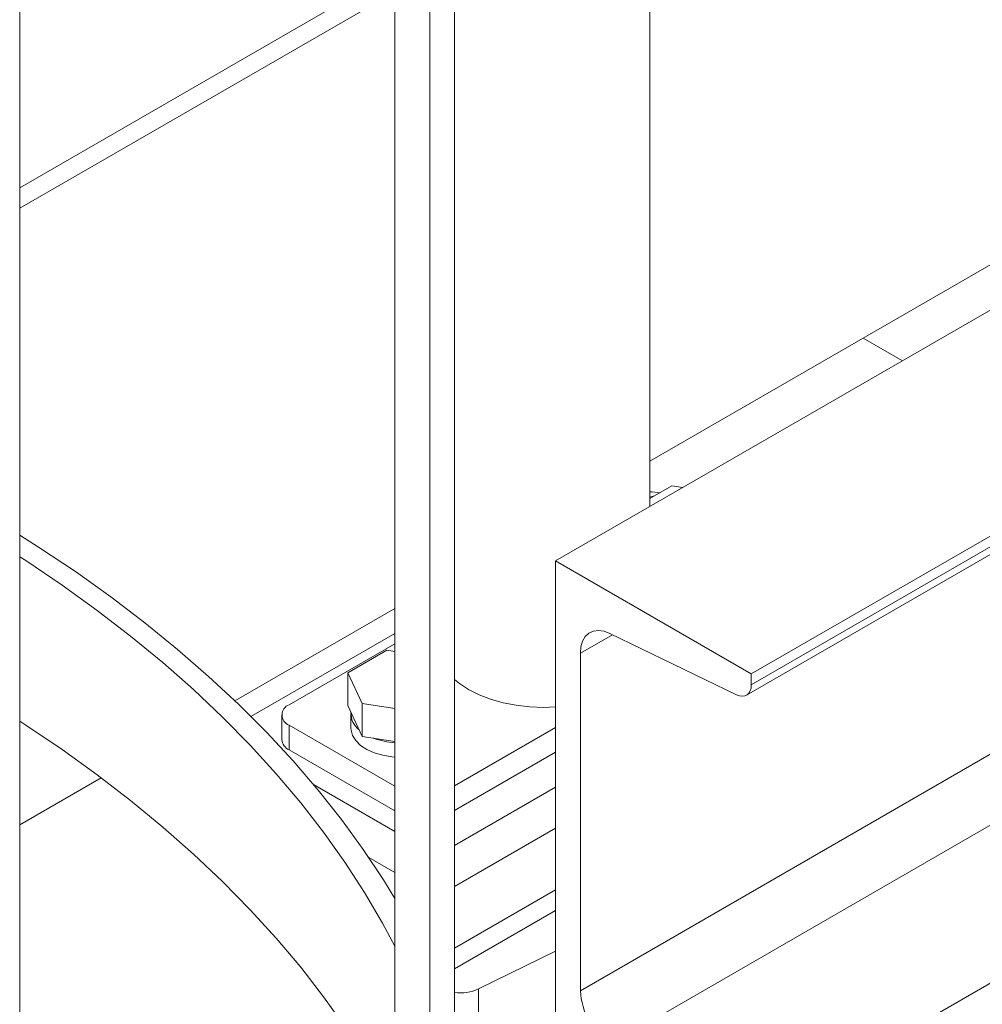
# Model space of a CAD drawing. Header units: millimetres. Extents: x 450 to 25135, y 150 to 17673.
# Tile 400 of 463: x 21223 to 21414, y 11753 to 11949. Entities that reach past the tile are written whole.
import ezdxf

# ---------------------------------------------------------------- set-up
doc = ezdxf.new("R2010")
doc.units = ezdxf.units.MM
doc.linetypes.add('SLD-Centrada-doble', pattern=[12.7, 6.35, -1.27, 1.27, -1.27, 1.27, -1.27])
doc.linetypes.add('SLD-Continua', pattern=[0])
doc.layers.add('OCULTA', color=8, linetype='SLD-Continua')

msp = doc.modelspace()

# ---------------------------------------------------------------- linework, layer by layer
at = {"layer": 'OCULTA', "linetype": 'SLD-Continua', "lineweight": 18, "ltscale": 30}
for p, q in [((21348.13, 11851.87), (21348.13, 12294.93)), ((21309.35, 11731.16), (21309.35, 12134.77)), ((21304.43, 11666.52), (21304.43, 12122.84)), ((21297.48, 11650.5), (21297.48, 12109.75)), ((21222.97, 11573.04), (21222.97, 12037.55)), ((21222.97, 11915.22), (21297.48, 11958.23)), ((21222.97, 11911.14), (21297.48, 11954.14)), ((21488.05, 11941.63), (21348.13, 11860.88)), ((21329.4, 11841.07), (21488.05, 11932.63)), ((21368.29, 11818.62), (21527.64, 11910.59)), ((21367.36, 11814.4), (21527.64, 11906.91)), ((21398.3, 11880.83), (21390.5, 11885.33)), ((21398.3, 11880.83), (21390.5, 11885.33)), ((21398.3, 11880.83), (21390.5, 11885.33)), ((21390.5, 11885.33), (21398.3, 11880.83)), ((21390.5, 11885.33), (21398.3, 11880.83)), ((21390.5, 11885.33), (21398.3, 11880.83)), ((21348.13, 11853.47), (21352.49, 11855.99)), ((21352.49, 11855.99), (21354.67, 11855.65)), ((21368.29, 11818.62), (21329.4, 11841.07)), ((21329.4, 11841.07), (21329.4, 11743.07)), ((21297.48, 11831.65), (21265.7, 11813.31)), ((21297.48, 11826.68), (21268.9, 11810.19)), ((21340.21, 11826.68), (21365.36, 11814.49)), ((21297.48, 11824.64), (21276.49, 11812.52)), ((21295.92, 11823.34), (21288.16, 11818.86)), ((21297.48, 11823.1), (21295.92, 11823.34)), ((21334.35, 11755.69), (21334.35, 11822.74)), ((21288.16, 11818.86), (21291, 11812.75)), ((21288.16, 11812.33), (21288.16, 11818.86)), ((21368.29, 11816.46), (21368.29, 11818.62)), ((21309.35, 11815.58), (21309.35, 11815.6)), ((21309.35, 11815.58), (21309.35, 11815.58)), ((21309.35, 11809.05), (21309.35, 11815.58)), ((21288.16, 11812.33), (21291, 11806.21)), ((21291, 11806.21), (21291, 11812.75)), ((21291, 11812.75), (21297.48, 11811.74)), ((21275.02, 11810.48), (21275.02, 11805.58)), ((21288.76, 11810.69), (21288.76, 11807.83)), ((21276.49, 11808.44), (21297.48, 11796.33)), ((21309.35, 11809.05), (21309.35, 11809.05)), ((21309.35, 11796.39), (21329.4, 11807.97)), ((21291, 11806.21), (21297.48, 11805.21)), ((21276.49, 11803.54), (21297.48, 11791.43)), ((21309.35, 11791.49), (21329.4, 11803.07)), ((21239.15, 11797.98), (21222.97, 11788.64)), ((21281.32, 11796.67), (21297.48, 11787.35)), ((21309.37, 11784.57), (21329.4, 11796.13)), ((21309.37, 11776.4), (21329.4, 11787.96)), ((21292.29, 11782.18), (21297.48, 11779.18)), ((21329.4, 11775.72), (21309.35, 11764.15)), ((21329.4, 11775.72), (21309.35, 11764.15)), ((21329.4, 11775.72), (21309.35, 11764.15)), ((21309.35, 11760.06), (21329.4, 11771.64)), ((21329.4, 11763.55), (21314.1, 11756.03))]:
    msp.add_line(p, q, dxfattribs=at)
at = {"layer": 'OCULTA', "linetype": 'SLD-Centrada-doble', "lineweight": 18, "ltscale": 30}
for p, q in [((21368.29, 11816.46), (21527.64, 11908.43)), ((21334.35, 11755.69), (21488.49, 11844.65)), ((21340.21, 11744.98), (21493.48, 11833.44)), ((21334.35, 11822.74), (21340.74, 11826.42)), ((21365.36, 11728.14), (21527.15, 11821.51)), ((21276.49, 11808.44), (21276.49, 11803.54)), ((21309.37, 11784.57), (21309.37, 11776.4)), ((21314.1, 11732.26), (21314.1, 11756.03))]:
    msp.add_line(p, q, dxfattribs=at)
at = {"layer": 'OCULTA', "linetype": 'SLD-Continua', "lineweight": 18, "ltscale": 30, "flags": 128}
for points in [[(21349.08, 11854.02), (21348.82, 11853.96), (21348.13, 11853.76)], [(21297.48, 11774.01), (21295.22, 11777.69), (21291.22, 11783.73), (21286.89, 11789.69), (21282.24, 11795.56), (21277.27, 11801.35), (21271.99, 11807.04), (21266.4, 11812.64), (21260.5, 11818.13), (21254.31, 11823.51), (21247.83, 11828.78), (21241.06, 11833.93), (21234.02, 11838.95), (21226.71, 11843.83), (21222.97, 11846.22)], [(21297.48, 11764.51), (21295.01, 11769.14), (21291.45, 11775.22), (21287.56, 11781.23), (21283.34, 11787.16), (21278.8, 11793.01), (21273.93, 11798.78), (21268.75, 11804.46), (21263.27, 11810.03), (21257.47, 11815.51), (21251.38, 11820.87), (21245, 11826.12), (21238.33, 11831.25), (21231.39, 11836.26), (21224.17, 11841.14), (21222.97, 11841.92)], [(21334.35, 11822.74), (21334.46, 11824.03), (21334.79, 11825.16), (21335.32, 11826.07), (21336.04, 11826.75), (21336.92, 11827.15), (21337.93, 11827.28), (21339.04, 11827.12), (21340.21, 11826.68)], [(21309.35, 11817.54), (21310.32, 11816.75), (21312.14, 11815.55), (21314.21, 11814.5), (21316.5, 11813.62), (21318.98, 11812.91), (21321.59, 11812.4), (21324.29, 11812.09), (21327.04, 11811.99), (21329.4, 11812.06)], [(21365.36, 11814.49), (21365.95, 11814.27), (21366.5, 11814.19), (21367.01, 11814.25), (21367.45, 11814.45), (21367.81, 11814.79), (21368.07, 11815.25), (21368.24, 11815.81), (21368.29, 11816.46)], [(21297.48, 11731.84), (21295.01, 11736.48), (21291.45, 11742.55), (21287.56, 11748.56), (21283.34, 11754.49), (21278.8, 11760.35), (21273.93, 11766.12), (21268.75, 11771.79), (21263.27, 11777.37), (21257.47, 11782.84), (21251.38, 11788.21), (21245, 11793.46), (21238.33, 11798.59), (21231.39, 11803.59), (21224.17, 11808.47), (21222.97, 11809.25)], [(21288.76, 11807.83), (21288.78, 11807.47), (21289.07, 11806.39), (21289.71, 11805.37), (21290.67, 11804.44), (21291.92, 11803.62), (21293.41, 11802.96), (21295.09, 11802.46), (21296.89, 11802.16), (21297.48, 11802.11)]]:
    msp.add_lwpolyline(points, dxfattribs=at)
at = {"layer": 'OCULTA', "linetype": 'SLD-Continua', "lineweight": 18, "ltscale": 900}
for centre, radius, start, end in [((21348.26, 11846.39), 8.4, 77.559, 90.9363), ((21277.26, 11810.48), 2.18, 110.7714, 249.2286), ((21292.93, 11810.82), 4.16, 177.4063, 232.4014), ((21298.48, 11819.96), 15.03, 249.762, 266.1694), ((21277.52, 11805.83), 2.51, 185.699, 245.6346), ((21310.55, 11763.91), 8.64, 262.0485, 294.307), ((21348.31, 11756.37), 13.97, 182.7852, 234.5726)]:
    msp.add_arc(centre, radius, start, end, dxfattribs=at)

doc.saveas('drawing.dxf')
